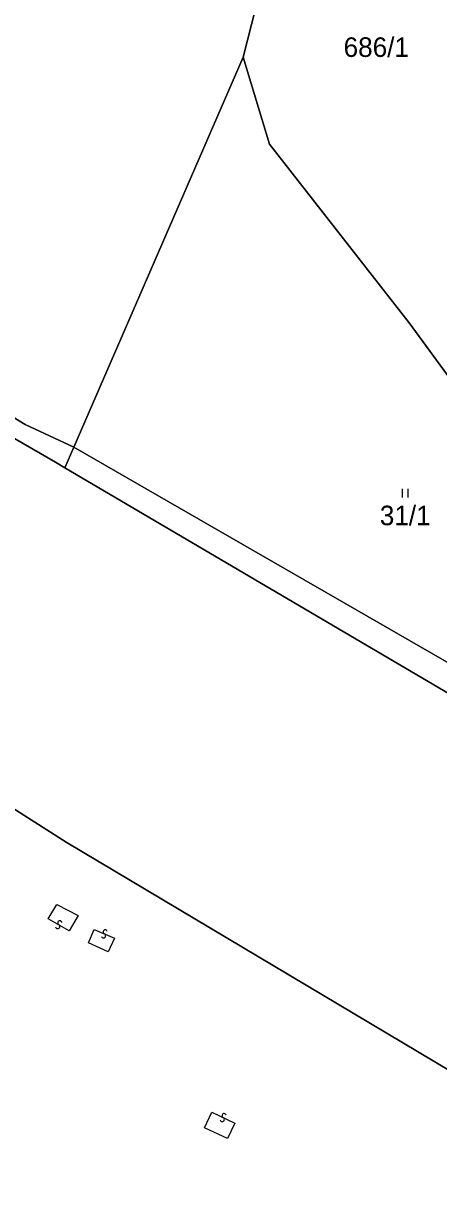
# Model space of a CAD drawing. Extents: x -598233 to -596890, y -1157848 to -1156431.
# Drawn here: x -597624.3 to -597588.1, y -1157442.2 to -1157340.5 of the extents above; entities that cross this region are included whole.
import ezdxf

# ---------------------------------------------------------------- set-up
doc = ezdxf.new("R2010")
doc.units = 0
for name, color, linetype in [('Level 1', 7, 'Continuous'), ('Level 13', 7, 'Continuous'), ('Level 3', 7, 'Continuous'), ('Level 4', 7, 'Continuous'), ('Level 5', 7, 'Continuous'), ('Level 60', 7, 'Continuous'), ('Vrstva 54', 7, 'Continuous'), ('Vrstva 60', 7, 'Continuous')]:
    doc.layers.add(name, color=color, linetype=linetype)

msp = doc.modelspace()

# ---------------------------------------------------------------- linework, layer by layer
at = {"layer": 'Level 1'}
for points in [[(-597939.77, -1157233.9), (-597929.67, -1157236.56), (-597923.63, -1157238.02), (-597882.54, -1157247.95), (-597875.91, -1157249.55), (-597833.74, -1157262.53), (-597802.08, -1157274.42), (-597767.8, -1157290.17), (-597726.42, -1157315.06), (-597672.84, -1157349.01), (-597621.47, -1157378.62), (-597620.65, -1157379.11), (-597584.75, -1157400.18), (-597549.68, -1157428.4), (-597544.41, -1157433.47), (-597538.53, -1157436.14), (-597519.06, -1157444.97), (-597467.58, -1157472.78), (-597426.75, -1157494.36), (-597424.47, -1157501.56)], [(-597881.96, -1157245.26), (-597876.93, -1157246.47), (-597851.3, -1157254.2), (-597840.9, -1157256.69), (-597774.98, -1157281.45), (-597736.6, -1157306.64), (-597624.12, -1157375.33), (-597619.87, -1157377.31)], [(-597882.54, -1157247.95), (-597875.91, -1157249.55), (-597833.74, -1157262.53), (-597802.08, -1157274.42), (-597767.8, -1157290.17), (-597726.42, -1157315.06), (-597672.84, -1157349.01), (-597621.47, -1157378.62), (-597620.65, -1157379.11)], [(-597572.6, -1157270.07), (-597583.83, -1157284.82), (-597594.92, -1157321.55), (-597604.05, -1157339.11), (-597605.14, -1157343.41), (-597602.86, -1157350.98), (-597590.7, -1157366.5), (-597575.19, -1157387.68), (-597570.84, -1157393.14), (-597562.56, -1157398.59), (-597553.98, -1157407.12), (-597548.13, -1157421.61), (-597543.15, -1157430.18), (-597543.54, -1157431.2), (-597544.41, -1157433.47), (-597538.53, -1157436.14)], [(-597605.14, -1157343.41), (-597604.05, -1157339.11), (-597594.92, -1157321.55)], [(-597619.87, -1157377.31), (-597605.14, -1157343.41)], [(-597543.54, -1157431.2), (-597543.15, -1157430.18), (-597548.13, -1157421.61), (-597553.98, -1157407.12), (-597562.56, -1157398.59), (-597570.84, -1157393.14), (-597575.19, -1157387.68), (-597590.7, -1157366.5), (-597602.86, -1157350.98), (-597605.14, -1157343.41)], [(-597620.65, -1157379.11), (-597619.87, -1157377.31)], [(-597619.87, -1157377.31), (-597581.51, -1157399.37), (-597543.54, -1157431.2)], [(-597543.54, -1157431.2), (-597544.41, -1157433.47), (-597549.68, -1157428.4), (-597584.75, -1157400.18), (-597620.65, -1157379.11)], [(-597653.75, -1157390.49), (-597620.55, -1157411.64), (-597581.5, -1157434.85), (-597556.28, -1157449.32)]]:
    msp.add_lwpolyline(points, dxfattribs=at)
at = {"layer": 'Level 13'}
for centre, start, end in [((-597621.1, -1157418.64), 7.4134, 240.0034), ((-597621.28, -1157418.96), 187.6279, 59.7259), ((-597617.15, -1157419.43), 14.409, 246.507), ((-597617.29, -1157419.77), 194.1945, 66.7845), ((-597606.96, -1157435.73), 191.6286, 64.2186), ((-597606.8, -1157435.39), 11.843, 243.941)]:
    msp.add_arc(centre, 0.184, start, end, dxfattribs=at)
at = {"layer": 'Level 3'}
for points in [[(-597621.37, -1157417.05), (-597619.51, -1157418.01), (-597620.28, -1157419.32), (-597622.1, -1157418.28), (-597621.37, -1157417.05)], [(-597618.1, -1157419.22), (-597616.33, -1157419.97), (-597616.88, -1157421.16), (-597618.61, -1157420.38), (-597618.1, -1157419.22)], [(-597607.88, -1157435.08), (-597605.87, -1157436.04), (-597606.51, -1157437.37), (-597608.5, -1157436.45), (-597607.88, -1157435.08)]]:
    msp.add_lwpolyline(points, dxfattribs=at)
at = {"layer": 'Level 5'}
for p, q in [((-597591.27, -1157381.68), (-597591.27, -1157380.92)), ((-597590.77, -1157381.68), (-597590.77, -1157380.92))]:
    msp.add_line(p, q, dxfattribs=at)
at = {"layer": 'Level 60'}
for points in [[(-597805.12, -1157122.39), (-597822.9, -1157218.58), (-597802.39, -1157227.84), (-597720.07, -1157265.02), (-597594.92, -1157321.55), (-597604.05, -1157339.11), (-597605.14, -1157343.41), (-597619.87, -1157377.31), (-597624.12, -1157375.33), (-597736.6, -1157306.64), (-597774.98, -1157281.45), (-597840.9, -1157256.69), (-597851.3, -1157254.2), (-597876.93, -1157246.47), (-597881.96, -1157245.26), (-597923.53, -1157235.13), (-597922.9, -1157217.48), (-597918.43, -1157192.25), (-597917.62, -1157187.34), (-597920.96, -1157183.45), (-597938.58, -1157148.02), (-597940.99, -1157134.33)], [(-597575.19, -1157387.68), (-597590.7, -1157366.5), (-597602.86, -1157350.98), (-597605.14, -1157343.41), (-597604.05, -1157339.11)], [(-597672.84, -1157349.01), (-597621.47, -1157378.62), (-597620.65, -1157379.11), (-597584.75, -1157400.18), (-597549.68, -1157428.4), (-597544.41, -1157433.47), (-597538.53, -1157436.14), (-597519.06, -1157444.97), (-597467.58, -1157472.78), (-597426.75, -1157494.36)], [(-597444.52, -1157530.13), (-597480.95, -1157505.21), (-597497.55, -1157492.97), (-597506.83, -1157481.03), (-597549.35, -1157449.9), (-597554.08, -1157450.56), (-597556.28, -1157449.32), (-597581.5, -1157434.85), (-597620.55, -1157411.64), (-597653.75, -1157390.49)]]:
    msp.add_lwpolyline(points, dxfattribs=at)
for points in [[(-597881.96, -1157245.26), (-597876.93, -1157246.47), (-597851.3, -1157254.2), (-597840.9, -1157256.69), (-597774.98, -1157281.45), (-597736.6, -1157306.64), (-597624.12, -1157375.33), (-597619.87, -1157377.31), (-597620.65, -1157379.11), (-597621.47, -1157378.62), (-597672.84, -1157349.01), (-597726.42, -1157315.06), (-597767.8, -1157290.17), (-597802.08, -1157274.42), (-597833.74, -1157262.53), (-597875.91, -1157249.55), (-597882.54, -1157247.95)], [(-597581.51, -1157399.37), (-597619.87, -1157377.31), (-597605.14, -1157343.41), (-597602.86, -1157350.98), (-597590.7, -1157366.5), (-597575.19, -1157387.68), (-597570.84, -1157393.14), (-597562.56, -1157398.59), (-597553.98, -1157407.12), (-597548.13, -1157421.61), (-597543.15, -1157430.18), (-597543.54, -1157431.2)], [(-597619.87, -1157377.31), (-597581.51, -1157399.37), (-597543.54, -1157431.2), (-597544.41, -1157433.47), (-597549.68, -1157428.4), (-597584.75, -1157400.18), (-597620.65, -1157379.11)], [(-597593.31, -1157473.31), (-597628.63, -1157449.57), (-597639.6, -1157447.4), (-597667.82, -1157436.45), (-597653.75, -1157390.49), (-597620.55, -1157411.64), (-597581.5, -1157434.85), (-597556.28, -1157449.32), (-597566.34, -1157462.32), (-597571.24, -1157468.5), (-597579.81, -1157466.73), (-597582.64, -1157480.48)]]:
    msp.add_lwpolyline(points, close=True, dxfattribs=at)
at = {"layer": 'Vrstva 54'}
for p, q in [((-597604.05, -1157339.11), (-597605.14, -1157343.41)), ((-597605.14, -1157343.41), (-597602.86, -1157350.98)), ((-597672.84, -1157349.01), (-597621.47, -1157378.62)), ((-597602.86, -1157350.98), (-597590.7, -1157366.5)), ((-597590.7, -1157366.5), (-597575.19, -1157387.68)), ((-597621.47, -1157378.62), (-597620.65, -1157379.11)), ((-597620.65, -1157379.11), (-597584.75, -1157400.18))]:
    msp.add_line(p, q, dxfattribs=at)
at = {"layer": 'Vrstva 60'}
for points in [[(-597672.84, -1157349.01), (-597621.47, -1157378.62), (-597620.65, -1157379.11), (-597584.75, -1157400.18), (-597549.68, -1157428.4), (-597544.41, -1157433.47), (-597543.54, -1157431.2), (-597543.15, -1157430.18), (-597548.13, -1157421.61), (-597553.98, -1157407.12), (-597562.56, -1157398.59), (-597570.84, -1157393.14), (-597575.19, -1157387.68), (-597590.7, -1157366.5), (-597602.86, -1157350.98), (-597605.14, -1157343.41), (-597604.05, -1157339.11), (-597594.92, -1157321.55), (-597583.83, -1157284.82)], [(-597583.83, -1157284.82), (-597594.92, -1157321.55), (-597604.05, -1157339.11), (-597605.14, -1157343.41), (-597602.86, -1157350.98), (-597590.7, -1157366.5), (-597575.19, -1157387.68), (-597570.84, -1157393.14), (-597562.56, -1157398.59), (-597553.98, -1157407.12), (-597548.13, -1157421.61), (-597543.15, -1157430.18), (-597543.54, -1157431.2), (-597544.41, -1157433.47), (-597538.53, -1157436.14), (-597519.06, -1157444.97), (-597467.58, -1157472.78), (-597426.75, -1157494.36)], [(-597285.2, -1157579.74), (-597302.56, -1157566.5), (-597325.9, -1157551.23), (-597335.98, -1157542.67), (-597366.75, -1157525.36), (-597373.87, -1157526.16), (-597401.88, -1157508.83), (-597409.97, -1157511.62), (-597411.67, -1157510.44), (-597417.06, -1157506.7), (-597423.3, -1157502.37), (-597424.47, -1157501.56), (-597426.75, -1157494.36), (-597467.58, -1157472.78), (-597519.06, -1157444.97), (-597538.53, -1157436.14), (-597544.41, -1157433.47), (-597549.68, -1157428.4), (-597584.75, -1157400.18), (-597620.65, -1157379.11), (-597621.47, -1157378.62), (-597672.84, -1157349.01)]]:
    msp.add_lwpolyline(points, dxfattribs=at)

# ---------------------------------------------------------------- texts
at = {"layer": 'Level 4'}
for s, p in [('686/1', (-597596.4, -1157343.4)), ('31/1', (-597593.25, -1157384.09))]:
    msp.add_text(s, height=1.7, dxfattribs=at).set_placement(p)

doc.saveas('drawing.dxf')
